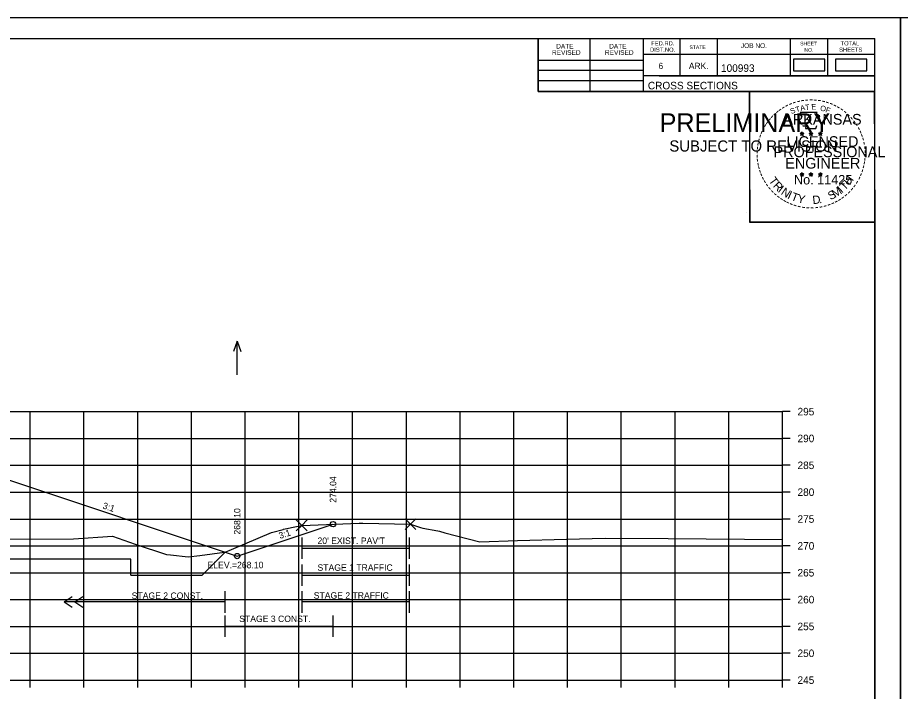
# Model space of a CAD drawing. Extents: x 4667 to 1632277, y -2100 to 724501.
# Drawn here: x 5804.8 to 5969.1, y -169.2 to -43.7 of the extents above; entities that cross this region are included whole.
import ezdxf

# ---------------------------------------------------------------- set-up
doc = ezdxf.new("R2010")
doc.units = 0
for name, color, linetype in [('Default', 7, 'Continuous'), ('R_Axis', 7, 'Continuous'), ('R_Axis Annot', 7, 'Continuous'), ('R_Border', 7, 'Continuous'), ('R_Border PE', 7, 'Continuous'), ('R_Border Prem', 7, 'Continuous'), ('R_Exist Surface', 7, 'Continuous'), ('R_Fin Surface', 7, 'Continuous'), ('R_Fin Surface Annot', 7, 'Continuous'), ('R_Grid', 7, 'Continuous'), ('R_No Plot', 7, 'Continuous'), ('R_Proposed CofA', 7, 'Continuous'), ('R_ROW', 7, 'Continuous'), ('R_Temp Easement', 7, 'Continuous'), ('R_Water Annot', 7, 'Continuous')]:
    doc.layers.add(name, color=color, linetype=linetype)

msp = doc.modelspace()

# ---------------------------------------------------------------- linework, layer by layer
at = {"layer": 'Default'}
for points in [[(5949.24, -53.62), (5955.07, -53.62), (5955.07, -51.43), (5949.24, -51.43)], [(5957.04, -53.65), (5962.87, -53.65), (5962.87, -51.46), (5957.04, -51.46)]]:
    msp.add_lwpolyline(points, close=True, dxfattribs=at)
at = {"layer": 'R_Axis'}
for p, q in [((5947.18, -167.08), (5947.18, -117.08)), ((5948.58, -117.08), (5947.18, -117.08)), ((5948.58, -122.08), (5947.18, -122.08)), ((5948.58, -127.08), (5947.18, -127.08)), ((5948.58, -132.08), (5947.18, -132.08)), ((5948.58, -137.08), (5947.18, -137.08)), ((5948.58, -142.08), (5947.18, -142.08)), ((5948.58, -147.08), (5947.18, -147.08)), ((5948.58, -152.08), (5947.18, -152.08)), ((5948.58, -157.08), (5947.18, -157.08)), ((5948.58, -162.08), (5947.18, -162.08)), ((5667.18, -167.08), (5947.18, -167.08)), ((5807.18, -168.48), (5807.18, -167.08)), ((5817.18, -168.48), (5817.18, -167.08)), ((5827.18, -168.48), (5827.18, -167.08)), ((5837.18, -168.48), (5837.18, -167.08)), ((5847.18, -168.48), (5847.18, -167.08)), ((5857.18, -168.48), (5857.18, -167.08)), ((5867.18, -168.48), (5867.18, -167.08)), ((5877.18, -168.48), (5877.18, -167.08)), ((5887.18, -168.48), (5887.18, -167.08)), ((5897.18, -168.48), (5897.18, -167.08)), ((5907.18, -168.48), (5907.18, -167.08)), ((5917.18, -168.48), (5917.18, -167.08)), ((5927.18, -168.48), (5927.18, -167.08)), ((5937.18, -168.48), (5937.18, -167.08)), ((5947.18, -168.48), (5947.18, -167.08)), ((5948.58, -167.08), (5947.18, -167.08))]:
    msp.add_line(p, q, dxfattribs=at)
at = {"layer": 'R_Border'}
for p, q in [((5648.18, -47.62), (5964.36, -47.62)), ((5901.72, -57.5), (5901.72, -47.62)), ((5911.4, -57.5), (5911.4, -47.62)), ((5921.26, -47.62), (5921.26, -57.5)), ((5928.1, -47.62), (5928.1, -54.56)), ((5935.04, -47.62), (5935.04, -54.56)), ((5948.62, -47.62), (5948.62, -54.56)), ((5955.56, -47.62), (5955.56, -54.56)), ((5964.36, -253.08), (5964.36, -47.62)), ((5964.36, -50.56), (5921.26, -50.56)), ((5964.36, -50.54), (5964.36, -50.54)), ((5901.72, -51.64), (5921.26, -51.64)), ((5901.72, -53.5), (5921.26, -53.5)), ((5901.72, -55.44), (5921.26, -55.44)), ((5964.36, -54.56), (5921.26, -54.56)), ((5924.22, -54.56), (5964.36, -54.56)), ((5964.36, -57.5), (5901.72, -57.5))]:
    msp.add_line(p, q, dxfattribs=at)
at = {"layer": 'R_Border PE'}
for p, q in [((5950.45, -65.24), (5950.8, -65.35)), ((5950.45, -65.24), (5950.7, -65.29)), ((5950.45, -65.24), (5950.69, -65.37)), ((5950.58, -65.65), (5950.8, -65.35)), ((5950.58, -65.65), (5950.71, -65.41)), ((5950.58, -65.65), (5950.8, -65.43)), ((5950.8, -64.99), (5950.76, -65.24)), ((5950.8, -65.35), (5950.8, -64.99)), ((5950.8, -64.99), (5950.85, -65.24)), ((5951.15, -65.24), (5950.8, -65.35)), ((5951.01, -65.65), (5950.8, -65.35)), ((5951.01, -65.65), (5950.8, -65.44)), ((5951.15, -65.24), (5950.86, -65.29)), ((5951.01, -65.65), (5950.87, -65.36)), ((5951.15, -65.24), (5950.94, -65.35)), ((5952.12, -65.24), (5952.47, -65.35)), ((5952.12, -65.24), (5952.37, -65.29)), ((5952.12, -65.24), (5952.36, -65.37)), ((5952.25, -65.65), (5952.47, -65.35)), ((5952.25, -65.65), (5952.38, -65.41)), ((5952.25, -65.65), (5952.47, -65.43)), ((5952.47, -64.99), (5952.43, -65.24)), ((5952.47, -65.35), (5952.47, -64.99)), ((5952.47, -64.99), (5952.52, -65.24)), ((5952.82, -65.24), (5952.47, -65.35)), ((5952.68, -65.65), (5952.47, -65.35)), ((5952.68, -65.65), (5952.47, -65.44)), ((5952.82, -65.24), (5952.53, -65.29)), ((5952.68, -65.65), (5952.54, -65.36)), ((5952.82, -65.24), (5952.61, -65.35)), ((5953.88, -65.26), (5954.23, -65.37)), ((5953.88, -65.26), (5954.14, -65.3)), ((5953.88, -65.26), (5954.12, -65.38)), ((5954.02, -65.66), (5954.23, -65.37)), ((5954.02, -65.66), (5954.14, -65.42)), ((5954.02, -65.66), (5954.23, -65.45)), ((5954.23, -65), (5954.19, -65.25)), ((5954.23, -65.37), (5954.23, -65)), ((5954.23, -65), (5954.28, -65.25)), ((5954.58, -65.26), (5954.23, -65.37)), ((5954.45, -65.66), (5954.23, -65.37)), ((5954.45, -65.66), (5954.23, -65.45)), ((5954.58, -65.26), (5954.29, -65.3)), ((5954.45, -65.66), (5954.31, -65.37)), ((5954.58, -65.26), (5954.38, -65.36)), ((5950.45, -72.82), (5950.79, -72.93)), ((5950.45, -72.82), (5950.7, -72.86)), ((5950.45, -72.82), (5950.68, -72.94)), ((5950.58, -73.22), (5950.79, -72.93)), ((5950.58, -73.22), (5950.7, -72.98)), ((5950.58, -73.22), (5950.79, -73.01)), ((5950.79, -72.56), (5950.75, -72.81)), ((5950.79, -72.93), (5950.79, -72.56)), ((5950.79, -72.56), (5950.84, -72.81)), ((5951.14, -72.82), (5950.79, -72.93)), ((5951.01, -73.22), (5950.79, -72.93)), ((5951.01, -73.22), (5950.79, -73.01)), ((5951.14, -72.82), (5950.86, -72.87)), ((5951.01, -73.22), (5950.87, -72.93)), ((5951.14, -72.82), (5950.94, -72.92)), ((5952.11, -72.82), (5952.46, -72.93)), ((5952.11, -72.82), (5952.37, -72.86)), ((5952.11, -72.82), (5952.35, -72.94)), ((5952.25, -73.22), (5952.46, -72.93)), ((5952.25, -73.22), (5952.37, -72.98)), ((5952.25, -73.22), (5952.46, -73.01)), ((5952.46, -72.56), (5952.42, -72.81)), ((5952.46, -72.93), (5952.46, -72.56)), ((5952.46, -72.56), (5952.51, -72.81)), ((5952.81, -72.82), (5952.46, -72.93)), ((5952.68, -73.22), (5952.46, -72.93)), ((5952.68, -73.22), (5952.46, -73.01)), ((5952.81, -72.82), (5952.52, -72.87)), ((5952.68, -73.22), (5952.54, -72.93)), ((5952.81, -72.82), (5952.61, -72.92)), ((5953.88, -72.83), (5954.23, -72.94)), ((5953.88, -72.83), (5954.13, -72.87)), ((5953.88, -72.83), (5954.12, -72.95)), ((5954.01, -73.23), (5954.23, -72.94)), ((5954.01, -73.23), (5954.14, -72.99)), ((5954.01, -73.23), (5954.23, -73.02)), ((5954.23, -72.57), (5954.19, -72.82)), ((5954.23, -72.94), (5954.23, -72.57)), ((5954.23, -72.57), (5954.28, -72.82)), ((5954.58, -72.83), (5954.23, -72.94)), ((5954.44, -73.23), (5954.23, -72.94)), ((5954.44, -73.23), (5954.23, -73.02)), ((5954.58, -72.83), (5954.29, -72.88)), ((5954.44, -73.23), (5954.31, -72.94)), ((5954.58, -72.83), (5954.37, -72.93))]:
    msp.add_line(p, q, dxfattribs=at)
for points in [[(5950.49, -61.37), (5950.76, -62.19)], [(5954, -62.29), (5954.14, -62), (5953.46, -62.03), (5953.61, -61.37), (5950.49, -61.37)], [(5950.98, -63.79), (5950.98, -63.88), (5951.55, -63.89), (5951.49, -64.37), (5953.36, -64.37), (5953.56, -63.83)], [(5950.8, -64.99), (5951.01, -65.65), (5950.45, -65.24), (5951.15, -65.24), (5950.58, -65.65), (5950.8, -64.99)], [(5952.47, -64.99), (5952.68, -65.65), (5952.12, -65.24), (5952.82, -65.24), (5952.25, -65.65), (5952.47, -64.99)], [(5954.23, -65), (5954.45, -65.66), (5953.88, -65.26), (5954.58, -65.26), (5954.02, -65.66), (5954.23, -65)], [(5950.79, -72.56), (5951.01, -73.22), (5950.45, -72.82), (5951.14, -72.82), (5950.58, -73.22), (5950.79, -72.56)], [(5952.46, -72.56), (5952.68, -73.22), (5952.11, -72.82), (5952.81, -72.82), (5952.25, -73.22), (5952.46, -72.56)], [(5954.23, -72.57), (5954.44, -73.23), (5953.88, -72.83), (5954.58, -72.83), (5954.01, -73.23), (5954.23, -72.57)]]:
    msp.add_lwpolyline(points, dxfattribs=at)
for centre, radius in [((5950.8, -65.36), 0.172), ((5950.8, -65.36), 0.145), ((5950.8, -65.36), 0.116), ((5950.8, -65.36), 0.0991), ((5950.8, -65.36), 0.0747), ((5950.8, -65.36), 0.0495), ((5950.8, -65.36), 0.0296), ((5952.47, -65.36), 0.172), ((5952.47, -65.36), 0.145), ((5952.47, -65.36), 0.116), ((5952.47, -65.36), 0.0991), ((5952.47, -65.36), 0.0747), ((5952.47, -65.36), 0.0495), ((5952.47, -65.36), 0.0296), ((5954.23, -65.37), 0.172), ((5954.23, -65.37), 0.145), ((5954.23, -65.37), 0.116), ((5954.23, -65.37), 0.0991), ((5954.23, -65.37), 0.0747), ((5954.23, -65.37), 0.0495), ((5954.23, -65.37), 0.0296), ((5950.79, -72.93), 0.172), ((5950.79, -72.93), 0.145), ((5950.79, -72.93), 0.116), ((5950.79, -72.93), 0.0991), ((5950.79, -72.93), 0.0747), ((5950.79, -72.93), 0.0495), ((5950.79, -72.93), 0.0296), ((5952.46, -72.93), 0.172), ((5952.46, -72.93), 0.145), ((5952.46, -72.93), 0.116), ((5952.46, -72.93), 0.0991), ((5952.46, -72.93), 0.0747), ((5952.46, -72.93), 0.0495), ((5952.46, -72.93), 0.0296), ((5954.23, -72.94), 0.172), ((5954.23, -72.94), 0.145), ((5954.23, -72.94), 0.116), ((5954.23, -72.94), 0.0991), ((5954.23, -72.94), 0.0747), ((5954.23, -72.94), 0.0495), ((5954.23, -72.94), 0.0296)]:
    msp.add_circle(centre, radius, dxfattribs=at)
at = {"layer": 'R_Exist Surface'}
msp.add_lwpolyline([(5799.56, -140.84), (5815.2, -140.74), (5822.48, -140.27), (5826.69, -141.79), (5832.56, -143.67), (5833.31, -143.73), (5836.58, -144.13), (5838.72, -143.87), (5843.31, -143.27), (5843.48, -143.25), (5844.66, -142.75), (5852.07, -139.58), (5852.3, -139.52), (5854.23, -139.01), (5854.3, -138.99), (5857.05, -138.4), (5857.7, -138.26), (5857.7, -138.26), (5857.71, -138.26), (5868.39, -137.85), (5869.09, -137.87), (5877.94, -138.03), (5879.84, -138.67), (5880.24, -138.79), (5883.02, -139.3), (5883.33, -139.36), (5884.31, -139.63), (5890.87, -141.3), (5897.84, -141.11), (5907, -140.84), (5914.16, -140.64), (5925.89, -140.71), (5947.18, -140.88)], dxfattribs=at)
at = {"layer": 'R_Fin Surface'}
msp.add_lwpolyline([(5709.86, -145.92), (5753.63, -131.33), (5757.39, -130.08), (5757.68, -130), (5759.68, -129.88), (5767.18, -129.43), (5777.18, -128.82), (5787.18, -128.22), (5794.68, -127.77), (5796.68, -127.65), (5802.58, -129.61), (5845.69, -143.98), (5863.53, -138.04)], dxfattribs=at)
at = {"layer": 'R_Grid'}
for p, q in [((5667.18, -117.08), (5947.18, -117.08)), ((5807.18, -167.08), (5807.18, -117.08)), ((5817.18, -167.08), (5817.18, -117.08)), ((5827.18, -167.08), (5827.18, -117.08)), ((5837.18, -167.08), (5837.18, -117.08)), ((5847.18, -167.08), (5847.18, -117.08)), ((5857.18, -167.08), (5857.18, -117.08)), ((5867.18, -167.08), (5867.18, -117.08)), ((5877.18, -167.08), (5877.18, -117.08)), ((5887.18, -167.08), (5887.18, -117.08)), ((5897.18, -167.08), (5897.18, -117.08)), ((5907.18, -167.08), (5907.18, -117.08)), ((5917.18, -167.08), (5917.18, -117.08)), ((5927.18, -167.08), (5927.18, -117.08)), ((5937.18, -167.08), (5937.18, -117.08)), ((5947.18, -167.08), (5947.18, -117.08)), ((5667.18, -122.08), (5947.18, -122.08)), ((5667.18, -127.08), (5947.18, -127.08)), ((5667.18, -132.08), (5947.18, -132.08)), ((5667.18, -137.08), (5947.18, -137.08)), ((5667.18, -142.08), (5947.18, -142.08)), ((5667.18, -147.08), (5947.18, -147.08)), ((5667.18, -152.08), (5947.18, -152.08)), ((5667.18, -157.08), (5947.18, -157.08)), ((5667.18, -162.08), (5947.18, -162.08)), ((5667.18, -167.08), (5947.18, -167.08))]:
    msp.add_line(p, q, dxfattribs=at)
at = {"layer": 'R_No Plot'}
for p, q in [((5635.78, -43.72), (5969.12, -43.72)), ((5940.4, -79.95), (5940.4, -79.95))]:
    msp.add_line(p, q, dxfattribs=at)
for points in [[(5635.78, -43.72), (5969.12, -43.72), (5969.12, -257.06), (5635.78, -257.06)], [(5969.12, -43.72), (6302.46, -43.72), (6302.46, -257.06), (5969.12, -257.06)], [(5882.1, -47.62), (5901.72, -47.62), (5901.72, -57.5), (5917.84, -57.5), (5941.04, -57.5), (5941.04, -81.83), (5964.36, -81.83), (5964.36, -253.08), (5648.18, -253.08), (5648.18, -47.62)], [(5941.04, -57.5), (5964.24, -57.5), (5964.36, -81.83), (5941.16, -81.83)]]:
    msp.add_lwpolyline(points, close=True, dxfattribs=at)
for points in [[(5857.7, -138.26), (5856.7, -137.26), (5857.7, -138.26), (5856.7, -139.26), (5857.7, -138.26), (5858.7, -139.26), (5857.7, -138.26), (5858.7, -137.26)], [(5877.94, -138.03), (5876.94, -137.03), (5877.94, -138.03), (5876.94, -139.03), (5877.94, -138.03), (5878.94, -139.03), (5877.94, -138.03), (5878.94, -137.03)]]:
    msp.add_lwpolyline(points, dxfattribs=at)
for centre in [(5863.53, -138.04), (5845.69, -143.98)]:
    msp.add_circle(centre, 0.5, dxfattribs=at)
at = {"layer": 'R_Proposed CofA'}
for p, q in [((5813.48, -152.52), (5814.98, -151.52)), ((5813.48, -152.52), (5814.98, -153.52)), ((5815.48, -152.52), (5816.98, -151.52)), ((5815.48, -152.52), (5816.98, -153.52))]:
    msp.add_line(p, q, dxfattribs=at)
at = {"layer": 'R_ROW'}
for p, q in [((5825.92, -144.54), (5735.3, -144.54)), ((5825.92, -147.54), (5825.92, -144.54)), ((5843.48, -143.25), (5839.18, -147.54)), ((5825.92, -147.54), (5839.18, -147.54))]:
    msp.add_line(p, q, dxfattribs=at)
at = {"layer": 'R_Temp Easement'}
for p, q in [((5857.78, -144.52), (5857.78, -140.52)), ((5877.78, -144.52), (5877.78, -140.52)), ((5857.78, -142.52), (5877.78, -142.52)), ((5857.78, -149.52), (5857.78, -145.52)), ((5877.78, -149.52), (5877.78, -145.52)), ((5857.78, -147.52), (5877.78, -147.52)), ((5843.48, -154.52), (5843.48, -150.52)), ((5857.78, -154.52), (5857.78, -150.52)), ((5877.78, -154.52), (5877.78, -150.52)), ((5843.48, -152.52), (5813.48, -152.52)), ((5877.78, -152.52), (5857.78, -152.52)), ((5843.48, -159.02), (5843.48, -155.02)), ((5863.53, -159.02), (5863.53, -155.02)), ((5843.48, -157.02), (5863.53, -157.02))]:
    msp.add_line(p, q, dxfattribs=at)
at = {"layer": 'R_Water Annot'}
for p, q in [((5845.69, -103.94), (5844.99, -105.86)), ((5845.69, -110.22), (5845.69, -103.94)), ((5845.69, -103.94), (5846.39, -105.86))]:
    msp.add_line(p, q, dxfattribs=at)

# ---------------------------------------------------------------- texts
at = {"layer": 'R_Axis Annot'}
for s, p in [('295', (5949.98, -117.78)), ('290', (5949.98, -122.78)), ('285', (5949.98, -127.78)), ('280', (5949.98, -132.78)), ('275', (5949.98, -137.78)), ('270', (5949.98, -142.78)), ('265', (5949.98, -147.78)), ('260', (5949.98, -152.78)), ('255', (5949.98, -157.78)), ('250', (5949.98, -162.78)), ('245', (5949.98, -167.78))]:
    msp.add_text(s, height=1.4, dxfattribs=at).set_placement(p)
at = {"layer": 'R_Border'}
for s, height, p in [('DATE', 0.879, (5905.06, -49.48)), ('DATE', 0.879, (5914.92, -49.48)), ('FED.RD.', 0.782, (5922.74, -48.9)), ('STATE', 0.684, (5929.86, -49.58)), ('JOB NO.', 0.879, (5939.44, -49.38)), ('SHEET', 0.684, (5950.48, -48.9)), ('TOTAL', 0.782, (5958, -48.9)), ('REVISED', 0.879, (5904.28, -50.66)), ('REVISED', 0.879, (5914.14, -50.66)), ('DIST.NO.', 0.782, (5922.54, -50.08)), ('NO.', 0.684, (5951.26, -50.08)), ('SHEETS', 0.782, (5957.72, -50.08)), ('6', 1.17, (5924.1, -53.3)), ('ARK.', 1.172, (5929.76, -53.3)), ('100993', 1.4, (5935.74, -53.82)), ('CROSS SECTIONS', 1.4, (5922.13, -57.07))]:
    msp.add_text(s, height=height, rotation=360, dxfattribs=at).set_placement(p)
at = {"layer": 'R_Border PE'}
for s, height, rotation, p in [('-', 1.6, 10.2193, (5950.67, -59.84)), ('-', 1.6, 5.8968, (5951.39, -59.73)), ('-', 1.6, 0.1862, (5952.17, -59.65)), ('-', 1.6, 357.743, (5952.89, -59.67)), ('-', 1.6, 352.1617, (5953.63, -59.72)), ('-', 1.6, 36.2317, (5946.8, -61.59)), ('-', 1.6, 34.0636, (5947.37, -61.19)), ('-', 1.6, 28.7918, (5947.97, -60.82)), ('-', 1.6, 24.3072, (5948.6, -60.51)), ('S', 1, 21.594, (5948.84, -61.69)), ('-', 1.6, 19.1761, (5949.24, -60.24)), ('T', 1, 16.4036, (5949.76, -61.36)), ('-', 1.6, 13.6301, (5949.99, -60)), ('A', 1, 11.2132, (5950.58, -61.11)), ('T', 1, 6.0228, (5951.43, -60.94)), ('E', 1, 0.8323, (5952.54, -60.83)), ('O', 1, 350.4515, (5954.14, -61.04)), ('-', 1.6, 347.2049, (5954.35, -59.84)), ('F', 1, 340.0707, (5955.1, -61.27)), ('-', 1.6, 342.3362, (5954.99, -59.99)), ('-', 1.6, 337.8551, (5955.72, -60.21)), ('-', 1.6, 334.1211, (5956.35, -60.49)), ('-', 1.6, 329.6409, (5956.93, -60.77)), ('-', 1.6, 325.8627, (5957.58, -61.13)), ('-', 1.6, 50.6142, (5945.04, -63.35)), ('-', 1.6, 48.423, (5945.44, -62.86)), ('-', 1.6, 42.9622, (5945.89, -62.38)), ('-', 1.6, 38.9507, (5946.32, -61.97)), ('ARKANSAS', 2, 360, (5947.34, -63.65)), ('-', 1.6, 320.5297, (5958.19, -61.56)), ('-', 1.6, 315.5786, (5958.78, -62.04)), ('-', 1.6, 309.8797, (5959.35, -62.59)), ('-', 1.6, 58.0706, (5944.3, -64.44)), ('-', 1.6, 54.2325, (5944.62, -63.92)), ('-', 1.6, 306.6522, (5959.88, -63.2)), ('-', 1.4, 303.6753, (5960.36, -63.76)), ('-', 1.6, 72.3945, (5943.51, -66.3)), ('-', 1.6, 67.7743, (5943.73, -65.67)), ('-', 1.6, 62.8713, (5943.98, -65.06)), ('DWB', 0.01, 360, (5950.79, -65.36)), ('DWB', 0.01, 360, (5952.46, -65.36)), ('DWB', 0.01, 360, (5954.22, -65.37)), ('-', 1.6, 299.6684, (5960.68, -64.37)), ('-', 1.6, 294.6628, (5961.01, -64.98)), ('-', 1.6, 290.5728, (5961.26, -65.56)), ('-', 1.6, 81.2013, (5943.18, -67.72)), ('-', 1.6, 75.461, (5943.31, -67.01)), ('LICENSED', 2, 360, (5947.94, -67.8)), ('-', 1.6, 285.1233, (5961.5, -66.14)), ('-', 1.6, 280.5493, (5961.7, -66.88)), ('-', 1.6, 89.0622, (5943.08, -69.12)), ('-', 1.6, 85.1863, (5943.1, -68.42)), ('PROFESSIONAL', 2, 360, (5945.52, -69.71)), ('-', 1.6, 276.5962, (5961.86, -67.65)), ('-', 1.6, 274.3301, (5961.92, -68.37)), ('-', 1.6, 94.1959, (5943.11, -69.84)), ('-', 1.6, 98.9479, (5943.18, -70.51)), ('ENGINEER', 2, 360, (5947.7, -71.83)), ('-', 1.6, 260.9953, (5961.86, -70.32)), ('-', 1.6, 263.5172, (5961.94, -69.67)), ('-', 1.6, 269.9407, (5961.95, -69)), ('-', 1.6, 101.7149, (5943.32, -71.24)), ('-', 1.6, 105.4578, (5943.48, -71.84)), ('-', 1.6, 109.0874, (5943.7, -72.47)), ('-', 1.6, 252.8681, (5961.57, -71.72)), ('-', 1.6, 255.7626, (5961.75, -71)), ('-', 1.6, 114.0643, (5943.95, -73.06)), ('-', 1.6, 115.7289, (5944.25, -73.68)), ('T', 1.54, 306.0406, (5944.55, -74.09)), ('No. 11425', 1.757, 360, (5949.33, -74.78)), ('DWB', 0.01, 360, (5950.78, -72.93)), ('DWB', 0.01, 360, (5952.45, -72.93)), ('DWB', 0.01, 360, (5954.22, -72.94)), ('H', 1.54, 54.6088, (5959.67, -75.05)), ('-', 1.6, 244.6197, (5961.09, -73.02)), ('-', 1.6, 247.8887, (5961.35, -72.39)), ('-', 1.6, 120.4471, (5944.61, -74.27)), ('-', 1.6, 125.8934, (5945.01, -74.83)), ('-', 1.6, 130.7181, (5945.48, -75.38)), ('R', 1.54, 314.005, (5945.32, -75.14)), ('I', 1.54, 321.9694, (5946.22, -76.07)), ('N', 1.54, 326.5002, (5946.78, -76.54)), ('M', 1.54, 32.6563, (5956.94, -77.32)), ('I', 1.54, 42.1136, (5958.22, -76.47)), ('T', 1.54, 46.6444, (5958.78, -76)), ('-', 1.6, 231.2538, (5959.86, -74.99)), ('-', 1.6, 233.8452, (5960.29, -74.43)), ('-', 1.6, 239.0712, (5960.69, -73.78)), ('-', 1.6, 134.2238, (5945.99, -75.93)), ('-', 1.6, 138.9338, (5946.52, -76.39)), ('-', 1.6, 144.6463, (5947.07, -76.8)), ('I', 1.54, 335.3603, (5947.99, -77.33)), ('T', 1.54, 339.8912, (5948.65, -77.65)), ('Y', 1.54, 347.8556, (5949.87, -78.1)), ('D', 1.54, 6.3969, (5952.85, -78.46)), ('S', 1.54, 26.9312, (5956.1, -77.73)), ('-', 1.6, 215.7363, (5958.31, -76.54)), ('-', 1.6, 221.0851, (5958.86, -76.07)), ('-', 1.6, 225.7653, (5959.38, -75.56)), ('-', 1.6, 148.0898, (5947.64, -77.17)), ('-', 1.6, 151.5704, (5948.21, -77.49)), ('-', 1.6, 154.6002, (5948.74, -77.74)), ('-', 1.6, 158.5612, (5949.36, -77.99)), ('-', 1.6, 162.7983, (5950.05, -78.21)), ('-', 1.6, 167.5555, (5950.76, -78.37)), ('-', 1.6, 191.2858, (5954.57, -78.31)), ('.', 1.54, 13.7642, (5954.05, -78.33)), ('-', 1.6, 195.4743, (5955.3, -78.11)), ('-', 1.6, 200.7184, (5955.98, -77.86)), ('-', 1.6, 204.2516, (5956.6, -77.59)), ('-', 1.6, 207.3568, (5957.22, -77.27)), ('-', 1.6, 212.2491, (5957.78, -76.93)), ('-', 1.6, 173.1155, (5951.53, -78.48)), ('-', 1.6, 176.5183, (5952.28, -78.53)), ('-', 1.6, 181.5918, (5953.03, -78.51)), ('-', 1.6, 185.8167, (5953.84, -78.44))]:
    msp.add_text(s, height=height, rotation=rotation, dxfattribs=at).set_placement(p)
at = {"layer": 'R_Border Prem'}
for s, height, p in [('PRELIMINARY', 3.5, (5924.32, -65.04)), ('DWB', 0.01, (5925.06, -63.19)), ('SUBJECT TO REVISION', 2.0751, (5926.12, -68.66))]:
    msp.add_text(s, height=height, rotation=360, dxfattribs=at).set_placement(p)
at = {"layer": 'R_Fin Surface Annot'}
for s, rotation, p in [('274.04', 90, (5864.13, -134.04)), ('3:1', 341.5651, (5820.56, -135.08)), ('268.10', 90, (5846.29, -139.98)), ('3:1', 18.4349, (5853.66, -140.8))]:
    msp.add_text(s, height=1.2, rotation=rotation, dxfattribs=at).set_placement(p)
at = {"layer": 'R_Temp Easement'}
for s, height, p in [("20' EXIST. PAV'T", 1.2, (5860.64, -141.72)), ('STAGE 1 TRAFFIC', 1.2, (5860.64, -146.72)), ('STAGE 2 CONST.', 1.1985, (5826.06, -151.95)), ('STAGE 2 TRAFFIC', 1.1985, (5859.94, -151.91)), ('STAGE 3 CONST.', 1.1985, (5846.08, -156.26))]:
    msp.add_text(s, height=height, dxfattribs=at).set_placement(p)
at = {"layer": 'R_Water Annot'}
msp.add_text('ELEV.=268.10', height=1.2, dxfattribs=at).set_placement((5840.18, -146.24))

doc.saveas('drawing.dxf')
